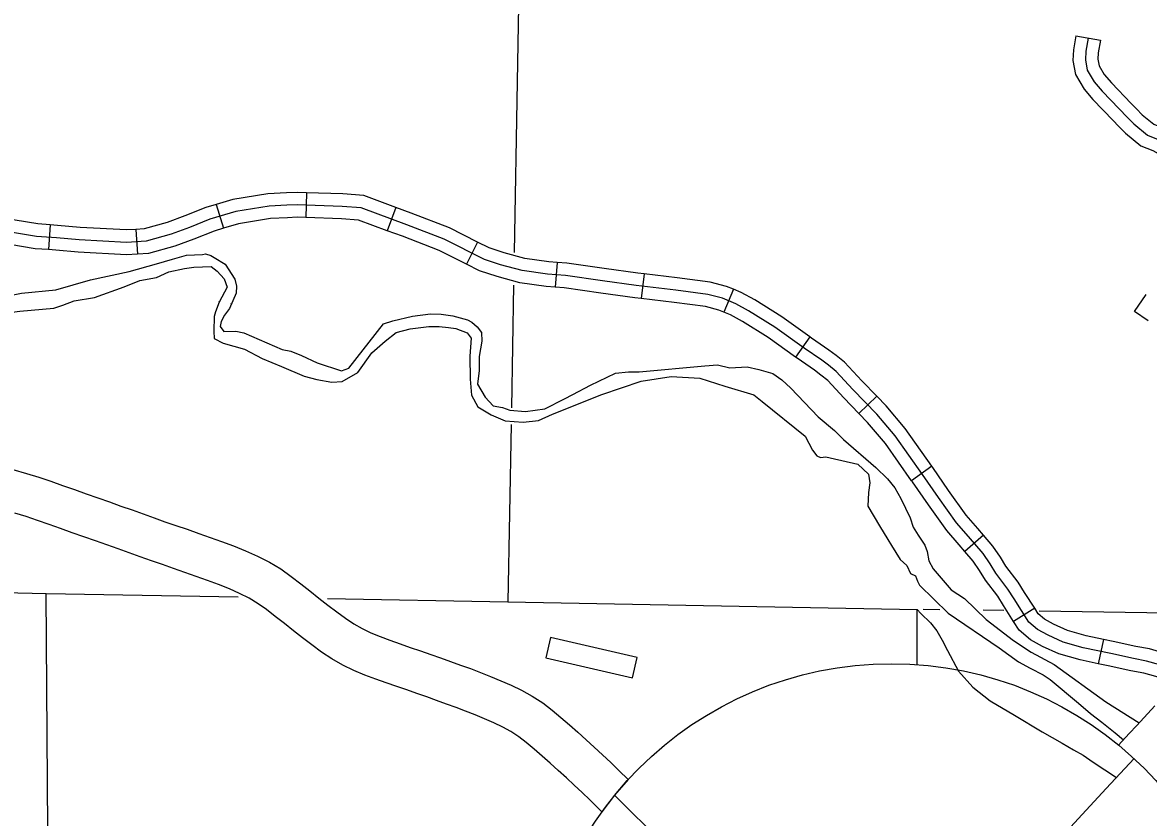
# Model space of a CAD drawing. Extents: x 0 to 3171, y 0 to 2059.
# Drawn here: x 1093.1 to 1206.3, y 575.3 to 655.3 of the extents above; entities that cross this region are included whole.
import ezdxf

# ---------------------------------------------------------------- set-up
doc = ezdxf.new("R2010")
doc.units = 0
for name, color, linetype in [('Level 10', 7, 'Continuous'), ('Level 32', 7, 'Continuous'), ('Level 35', 7, 'Continuous'), ('Level 4', 7, 'Continuous'), ('Level 45', 7, 'Continuous'), ('Level 5', 7, 'Continuous'), ('Level 57', 7, 'Continuous'), ('Level 63', 7, 'Continuous'), ('Level 8', 7, 'Continuous')]:
    doc.layers.add(name, color=color, linetype=linetype)

msp = doc.modelspace()

# ---------------------------------------------------------------- linework, layer by layer
at = {"layer": 'Level 10'}
for points in [[(1092.08, 610.3), (1093.48, 609.89), (1094.7, 609.51), (1095.91, 609.11), (1097.1, 608.7), (1098.3, 608.28), (1099.48, 607.86), (1100.64, 607.44), (1101.8, 607.04), (1102.95, 606.62), (1104.08, 606.22), (1105.2, 605.82), (1106.31, 605.42), (1107.39, 605.04), (1108.5, 604.67), (1109.64, 604.28), (1110.79, 603.87), (1111.93, 603.46), (1113.1, 603.05), (1114.3, 602.6), (1115.51, 602.12), (1116.71, 601.58), (1117.9, 600.97), (1119.05, 600.28), (1120.09, 599.53), (1121.05, 598.79), (1121.98, 598.07), (1122.89, 597.35), (1123.79, 596.65), (1124.69, 595.97), (1125.55, 595.33), (1126.39, 594.77), (1127.23, 594.28), (1128.11, 593.86), (1129.04, 593.47), (1130.03, 593.11), (1131.05, 592.75), (1132.07, 592.39), (1133.1, 592.04), (1134.13, 591.68), (1135.13, 591.33), (1136.14, 590.97), (1137.14, 590.6), (1138.13, 590.25), (1139.14, 589.87), (1140.16, 589.46), (1141.19, 589.03), (1142.23, 588.58), (1143.28, 588.07), (1144.35, 587.48), (1145.4, 586.8), (1146.36, 586.06), (1147.24, 585.32), (1148.09, 584.59), (1148.93, 583.84), (1149.76, 583.1), (1150.59, 582.35), (1151.42, 581.58), (1152.26, 580.79), (1153.07, 580), (1153.99, 579.08), (1152.63, 577.5), (1151.35, 575.83)], [(1151.35, 575.83), (1150.91, 576.27), (1150.15, 577.03), (1149.37, 577.79), (1148.58, 578.53), (1147.78, 579.27), (1146.96, 580.01), (1146.15, 580.74), (1145.35, 581.45), (1144.54, 582.15), (1143.75, 582.81), (1142.99, 583.4), (1142.21, 583.91), (1141.38, 584.36), (1140.48, 584.79), (1139.55, 585.2), (1138.59, 585.6), (1137.64, 585.98), (1136.69, 586.34), (1135.71, 586.69), (1134.73, 587.05), (1133.75, 587.4), (1132.75, 587.75), (1131.74, 588.1), (1130.71, 588.45), (1129.66, 588.82), (1128.61, 589.19), (1127.52, 589.59), (1126.41, 590.05), (1125.28, 590.6), (1124.19, 591.23), (1123.15, 591.92), (1122.18, 592.64), (1121.25, 593.35), (1120.33, 594.07), (1119.41, 594.79), (1118.5, 595.5), (1117.61, 596.19), (1116.76, 596.79), (1115.87, 597.33), (1114.91, 597.82), (1113.88, 598.28), (1112.79, 598.72), (1111.68, 599.13), (1110.54, 599.54), (1109.4, 599.94), (1108.27, 600.34), (1107.15, 600.73), (1106.03, 601.1), (1104.91, 601.5), (1103.8, 601.9), (1102.68, 602.3), (1101.55, 602.7), (1100.41, 603.11), (1099.25, 603.51), (1098.07, 603.93), (1096.9, 604.35), (1095.74, 604.76), (1094.57, 605.16), (1093.42, 605.55), (1092.28, 605.9)], [(1203.34, 582.56), (1204.42, 583.73), (1205.17, 584.54), (1206.97, 586.5)], [(1190.74, 565.9), (1191.3, 566.48), (1191.76, 566.96), (1192.25, 567.48), (1192.78, 568.04), (1193.33, 568.65), (1193.93, 569.3), (1194.55, 570), (1195.22, 570.72), (1195.92, 571.48), (1196.64, 572.26), (1197.38, 573.06), (1198.13, 573.89), (1198.9, 574.73), (1199.69, 575.58), (1200.48, 576.44), (1201.28, 577.31), (1202.08, 578.18), (1204.91, 581.19)], [(1170.04, 568.39), (1168.63, 568.45), (1168.24, 568.46), (1167.33, 568.51), (1166.4, 568.59), (1165.46, 568.69), (1164.52, 568.81), (1163.58, 568.97), (1162.65, 569.23), (1161.74, 569.58), (1160.86, 570.03), (1160.02, 570.55), (1159.22, 571.14), (1158.44, 571.79), (1157.68, 572.48), (1156.93, 573.22), (1156.18, 573.97), (1155.43, 574.73), (1154.67, 575.48), (1153.91, 576.23), (1153.15, 576.98), (1152.63, 577.5)]]:
    msp.add_lwpolyline(points, dxfattribs=at)
at = {"layer": 'Level 32'}
for p, q in [((1121.65, 638.16), (1121.56, 635.66)), ((1112.56, 636.98), (1113.28, 634.58)), ((1130.63, 636.68), (1129.76, 634.33)), ((1095.85, 634.92), (1095.68, 632.43)), ((1104.46, 634.47), (1104.62, 631.97)), ((1138.85, 633.19), (1137.72, 630.96)), ((1146.84, 631.13), (1146.65, 628.64)), ((1155.62, 629.99), (1155.31, 627.51)), ((1164.6, 628.44), (1163.63, 626.13)), ((1172.28, 623.64), (1170.83, 621.6)), ((1179.01, 617.67), (1177.21, 615.94)), ((1184.56, 610.62), (1182.52, 609.17)), ((1189.76, 603.68), (1187.87, 602.05)), ((1194.9, 596.33), (1192.78, 594.99)), ((1201.81, 593.19), (1201.29, 590.74))]:
    msp.add_line(p, q, dxfattribs=at)
for points in [[(1121.65, 638.16), (1120.7, 638.19), (1119.61, 638.14), (1117.74, 638.05), (1114.24, 637.49), (1112.56, 636.98)], [(1130.63, 636.68), (1127.41, 637.87), (1125.3, 638.03), (1121.65, 638.16)], [(1173.47, 621.29), (1171.71, 622.51), (1168.77, 624.62), (1166.12, 626.28), (1164.84, 626.98), (1163.5, 627.54), (1162.01, 627.92), (1158.78, 628.34), (1154.82, 628.83), (1151.43, 629.3), (1147.71, 629.81), (1145.89, 629.95), (1143.34, 630.33), (1141.17, 630.91), (1139.53, 631.45), (1135.5, 633.48), (1131.72, 634.94), (1127.14, 636.64), (1125.23, 636.78), (1120.7, 636.94), (1119.67, 636.89), (1117.87, 636.81), (1114.53, 636.26), (1111.92, 635.48), (1109.86, 634.66), (1108.01, 633.97), (1105.52, 633.28), (1103.54, 633.15), (1098.78, 633.41), (1096.5, 633.63), (1094.48, 633.76), (1089.61, 634.57)], [(1112.56, 636.98), (1111.51, 636.66), (1109.41, 635.83), (1107.62, 635.16), (1105.31, 634.52), (1104.46, 634.47)], [(1138.85, 633.19), (1136.01, 634.62), (1132.16, 636.11), (1130.63, 636.68)], [(1095.85, 634.92), (1094.62, 635.01), (1089.8, 635.81), (1088.02, 636.07), (1087.29, 636.21)], [(1121.56, 635.66), (1120.71, 635.69), (1119.73, 635.64), (1118, 635.56), (1114.81, 635.04), (1113.28, 634.58)], [(1129.76, 634.33), (1126.87, 635.4), (1125.16, 635.54), (1121.56, 635.66)], [(1104.46, 634.47), (1103.53, 634.41), (1098.87, 634.66), (1096.6, 634.87), (1095.85, 634.92)], [(1113.28, 634.58), (1112.33, 634.29), (1110.3, 633.49), (1108.4, 632.78), (1105.73, 632.05), (1104.62, 631.97)], [(1095.68, 632.43), (1094.33, 632.52), (1089.41, 633.34), (1087.61, 633.61), (1086.84, 633.75)], [(1137.72, 630.96), (1134.99, 632.34), (1131.28, 633.77), (1129.76, 634.33)], [(1104.62, 631.97), (1103.54, 631.9), (1098.68, 632.17), (1096.4, 632.38), (1095.68, 632.43)], [(1146.84, 631.13), (1146.03, 631.2), (1143.6, 631.55), (1141.53, 632.11), (1140.01, 632.61), (1138.85, 633.19)], [(1155.62, 629.99), (1154.98, 630.07), (1151.6, 630.54), (1147.84, 631.06), (1146.84, 631.13)], [(1146.65, 628.64), (1145.75, 628.71), (1143.09, 629.1), (1140.81, 629.71), (1139.05, 630.29), (1137.72, 630.96)], [(1164.6, 628.44), (1163.9, 628.73), (1162.24, 629.15), (1158.94, 629.58), (1155.62, 629.99)], [(1155.31, 627.51), (1154.66, 627.59), (1151.26, 628.06), (1147.57, 628.57), (1146.65, 628.64)], [(1172.28, 623.64), (1169.46, 625.66), (1166.75, 627.36), (1165.38, 628.11), (1164.6, 628.44)], [(1163.63, 626.13), (1163.11, 626.35), (1161.77, 626.69), (1158.62, 627.1), (1155.31, 627.51)], [(1170.83, 621.6), (1168.07, 623.58), (1165.49, 625.2), (1164.29, 625.85), (1163.63, 626.13)], [(1179.01, 617.67), (1177.52, 619.21), (1175.78, 621.09), (1174.91, 621.78), (1174.2, 622.31), (1172.43, 623.53), (1172.28, 623.64)], [(1177.21, 615.94), (1175.7, 617.5), (1174.08, 619.25), (1173.38, 619.8), (1172.74, 620.28), (1170.99, 621.49), (1170.83, 621.6)], [(1207.5, 590.63), (1206.16, 591.01), (1204.83, 591.27), (1202.55, 591.76), (1199.77, 592.34), (1197.76, 592.93), (1196.24, 593.61), (1195.18, 594.19), (1194.3, 594.94), (1192.82, 597.27), (1192.21, 598.26), (1190.98, 599.87), (1190.41, 600.8), (1189.71, 601.83), (1188.24, 603.54), (1187.04, 604.93), (1185.22, 607.47), (1183.62, 609.78), (1180.87, 613.67), (1179.02, 615.85), (1176.61, 618.36), (1174.93, 620.17), (1174.14, 620.79), (1173.47, 621.29)], [(1184.56, 610.62), (1181.86, 614.43), (1179.95, 616.69), (1179.01, 617.67)], [(1182.52, 609.17), (1179.88, 612.9), (1178.09, 615.01), (1177.21, 615.94)], [(1189.76, 603.68), (1189.18, 604.36), (1188.02, 605.7), (1186.24, 608.19), (1184.64, 610.5), (1184.56, 610.62)], [(1187.87, 602.05), (1187.29, 602.72), (1186.06, 604.15), (1184.2, 606.75), (1182.59, 609.07), (1182.52, 609.17)], [(1194.9, 596.33), (1193.88, 597.93), (1193.25, 598.97), (1192.01, 600.58), (1191.47, 601.48), (1190.7, 602.59), (1189.76, 603.68)], [(1192.78, 594.99), (1191.76, 596.61), (1191.18, 597.55), (1189.94, 599.16), (1189.36, 600.13), (1188.72, 601.07), (1187.87, 602.05)], [(1201.81, 593.19), (1200.07, 593.56), (1198.19, 594.1), (1196.8, 594.73), (1195.9, 595.23), (1195.25, 595.77), (1194.9, 596.33)], [(1201.29, 590.74), (1199.47, 591.13), (1197.33, 591.75), (1195.68, 592.49), (1194.47, 593.16), (1193.34, 594.11), (1192.78, 594.99)], [(1210.63, 590.45), (1209.27, 591.29), (1207.89, 591.82), (1206.45, 592.23), (1205.08, 592.49), (1202.81, 592.98), (1201.81, 593.19)], [(1208.89, 588.59), (1208.16, 589.04), (1207.1, 589.45), (1205.88, 589.79), (1204.58, 590.04), (1202.29, 590.53), (1201.29, 590.74)]]:
    msp.add_lwpolyline(points, dxfattribs=at)
at = {"layer": 'Level 35'}
for points in [[(1089.67, 627.41), (1092.95, 628.03), (1096.43, 628.37), (1099.92, 629.4), (1103.81, 630.24), (1106.53, 631), (1108.16, 631.47), (1109.57, 631.86), (1111.18, 631.93), (1111.49, 631.99), (1112.01, 631.83), (1112.35, 631.62), (1113.46, 630.97), (1114.41, 629.45), (1114.61, 628.74), (1114.56, 628.04), (1113.89, 626.5), (1113.37, 625.82)], [(1089.9, 625.86), (1092.79, 626.23), (1096.2, 626.54), (1097.13, 626.83), (1098.27, 627.29), (1100.31, 627.6), (1103.3, 628.68), (1104.88, 629.33), (1106.53, 629.62), (1107.77, 630.2), (1109.36, 630.54), (1110.31, 630.66), (1112.05, 630.74), (1112.65, 630.27), (1113.36, 629.48), (1113.66, 628.65), (1112.86, 627.13), (1112.47, 626.16)], [(1112.84, 627.21), (1112.83, 627.18)], [(1114.03, 626.99), (1114.01, 626.97)], [(1112.47, 626.16), (1112.34, 625.68), (1112.3, 624.22), (1112.34, 623.49), (1113.24, 623.01), (1115.39, 622.41), (1117.19, 621.47), (1119.12, 620.65), (1121.39, 619.7), (1122.67, 619.34), (1124.18, 619.1)], [(1113.37, 625.82), (1113.06, 625.21), (1112.94, 624.69), (1113.31, 624.17), (1114.52, 624.22), (1115.33, 624.04), (1119.2, 622.37), (1120.07, 622.2), (1121.13, 621.77), (1122.72, 621.04), (1125.17, 620.22)], [(1125.17, 620.22), (1125.9, 620.48), (1129.38, 624.95), (1130.32, 625.25), (1132.3, 625.72), (1134.11, 625.95), (1135.2, 625.94), (1136.36, 625.78), (1137.85, 625.37), (1138.28, 625.12), (1138.81, 624.66), (1139.23, 624.08), (1139.29, 623.21), (1139.02, 621.66), (1139.02, 620.25), (1138.83, 618.88), (1139.61, 617.56), (1140.43, 616.7), (1141.36, 616.53), (1142.08, 616.27), (1143.66, 616.15), (1145.63, 616.41), (1147.58, 617.41), (1148.44, 617.84), (1150.22, 618.79), (1152.73, 619.99), (1154.04, 620.14), (1155.09, 620.11), (1161.7, 620.73), (1162.98, 620.82), (1164.23, 620.54), (1165.96, 620.64), (1167.13, 620.36), (1168.54, 619.97), (1169.47, 619.33), (1170.37, 618.47), (1173.12, 615.59), (1174.75, 614.22), (1175.65, 613.3), (1178.91, 610.49), (1180.09, 609.37), (1180.82, 608.44), (1181.44, 607.36), (1182.38, 605.44), (1182.66, 604.5), (1183.19, 603.7), (1183.83, 602.68), (1184.08, 602.04), (1184.26, 601.09), (1184.68, 600.3), (1186.49, 598.19), (1187.84, 597.3), (1190.01, 595.18), (1192.75, 593.08), (1194.53, 591.91), (1196.85, 590.66), (1202.04, 586.92), (1205.4, 584.8)], [(1124.18, 619.1), (1125.21, 619.14), (1126.8, 620.05), (1128.22, 622.03), (1129.55, 623.23), (1130.66, 624.09), (1132.06, 624.44), (1133.93, 624.69), (1135, 624.69), (1135.91, 624.59), (1136.67, 624.5), (1137.79, 624.06), (1138.2, 623.53), (1138.06, 621.71), (1138.11, 619.38), (1138.24, 617.79), (1138.88, 616.61), (1140.2, 615.79), (1141.61, 615.19), (1143.43, 615.06), (1144.98, 615.24), (1146.39, 615.88), (1151.35, 617.85), (1155.32, 619.2), (1158.34, 619.67), (1161.2, 619.48), (1163.71, 618.68), (1166.64, 617.82), (1167.49, 617.13), (1171.82, 613.66), (1172.56, 612.25), (1172.99, 611.67), (1173.36, 611.5), (1173.87, 611.57), (1174.31, 611.46), (1177.09, 610.82), (1178.17, 609.84), (1178.31, 608.95), (1178.19, 607.99), (1178.12, 606.61), (1179.29, 604.64), (1180.14, 603.26), (1180.5, 602.65), (1181.35, 601.22), (1182.05, 600.62), (1182.42, 599.82), (1182.92, 599.6), (1183.12, 599.07), (1183.31, 598.65), (1186.19, 595.82), (1191.32, 592.36), (1193.28, 590.92), (1194.43, 590.3), (1195.76, 589.63), (1196.46, 589.15), (1199.31, 586.76), (1200.51, 585.72), (1201.65, 584.85), (1202.99, 583.79), (1203.82, 583.08)]]:
    msp.add_lwpolyline(points, dxfattribs=at)
at = {"layer": 'Level 4'}
for points in [[(1185.36, 596.18), (1183.69, 596.2)], [(1191.78, 596.09), (1189.71, 596.12)], [(1214.82, 595.75), (1195.36, 596.03)]]:
    msp.add_lwpolyline(points, dxfattribs=at)
at = {"layer": 'Level 45'}
msp.add_line((1199.05, 653.95), (1201.51, 653.51), dxfattribs=at)
for points in [[(1199.05, 653.95), (1198.8, 652.53), (1198.74, 651.45), (1198.99, 650.05), (1199.87, 648.59), (1200.75, 647.55), (1202.81, 645.41)], [(1200.28, 653.73), (1200.04, 652.39), (1200, 651.52), (1200.18, 650.49), (1200.88, 649.32), (1201.68, 648.39), (1204.23, 645.73), (1204.86, 645.09), (1206.24, 643.96), (1207.32, 643.52), (1208.91, 642.64), (1209.43, 642.13), (1210.55, 641), (1213.77, 639.56), (1217.84, 637.41), (1221.96, 634.7), (1224.35, 633.1), (1224.68, 632.89)], [(1201.51, 653.51), (1201.29, 652.25), (1201.25, 651.6), (1201.37, 650.94), (1201.9, 650.05), (1202.61, 649.23), (1204.61, 647.14)], [(1204.61, 647.14), (1205.13, 646.6), (1205.71, 646.01), (1206.89, 645.05), (1207.86, 644.65), (1209.67, 643.65), (1210.31, 643.01), (1211.27, 642.05), (1211.12, 642.12)], [(1202.81, 645.41), (1203.34, 644.86), (1204.02, 644.16), (1205.59, 642.88), (1206.78, 642.39), (1208.15, 641.63), (1208.54, 641.24), (1209.83, 639.96), (1210.1, 639.84)]]:
    msp.add_lwpolyline(points, dxfattribs=at)
at = {"layer": 'Level 5'}
for points in [[(1143.45, 683.7), (1142.53, 632.13)], [(1142.47, 628.85), (1142.25, 616.49)], [(1142.22, 614.82), (1141.9, 596.97)], [(1095.82, 520.39), (1095.84, 540.83), (1095.44, 597.82)], [(1183.08, 590.66), (1183.06, 596.21)]]:
    msp.add_lwpolyline(points, dxfattribs=at)
at = {"layer": 'Level 57'}
for p, q in [((1146.18, 593.38), (1145.71, 591.35)), ((1154.91, 591.36), (1146.18, 593.38)), ((1145.71, 591.35), (1154.44, 589.33)), ((1154.44, 589.33), (1154.91, 591.36))]:
    msp.add_line(p, q, dxfattribs=at)
msp.add_lwpolyline([(1206.3, 625.25), (1204.93, 626.19), (1206.11, 627.91)], dxfattribs=at)
at = {"layer": 'Level 63'}
msp.add_circle((1180.5, 554.83), 35.92, dxfattribs=at)
at = {"layer": 'Level 8'}
for points in [[(1048.89, 598.91), (1054.3, 598.79), (1095.44, 597.82), (1114.75, 597.47)], [(1123.74, 597.3), (1141.9, 596.97), (1183.06, 596.21)], [(1183.06, 596.21), (1183.46, 595.81), (1184.43, 594.87), (1185.05, 594.05), (1185.6, 593.11), (1186.13, 592.09), (1187.23, 590.01), (1188.68, 588.37), (1190.41, 587.02), (1192.86, 585.56), (1195.65, 583.89), (1197.65, 582.76), (1198.81, 582.08), (1199.76, 581.55), (1200.79, 580.84), (1203.13, 579.3)]]:
    msp.add_lwpolyline(points, dxfattribs=at)

doc.saveas('drawing.dxf')
